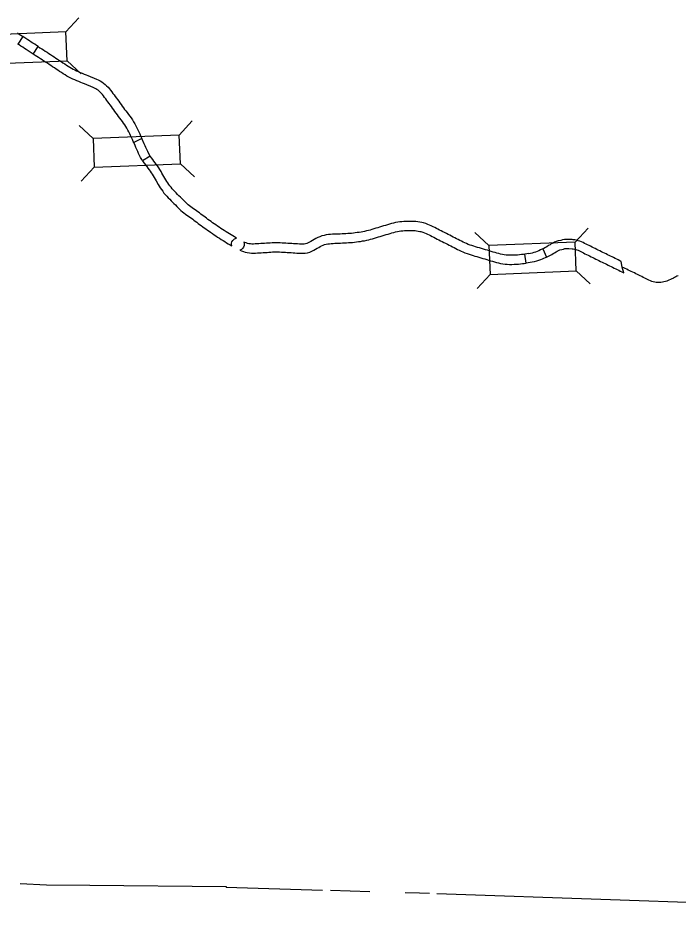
# Model space of a CAD drawing. Extents: x 77230 to 630905, y 790554 to 1662844.
# Drawn here: x 381211 to 399408, y 1373203 to 1397905 of the extents above; entities that cross this region are included whole.
import ezdxf

# ---------------------------------------------------------------- set-up
doc = ezdxf.new("R2010")
doc.units = 0
for name, color, linetype in [('Level 10', 7, 'Continuous'), ('Level 19', 7, 'Continuous'), ('Level 43', 7, 'Continuous')]:
    doc.layers.add(name, color=color, linetype=linetype)

msp = doc.modelspace()

# ---------------------------------------------------------------- linework, layer by layer
at = {"layer": 'Level 10'}
for p, q in [((381635, 1396905), (381635, 1396905)), ((381770, 1397115), (381770, 1397115)), ((385650, 1393003), (385650, 1393002)), ((390201, 1391953), (390201, 1391953)), ((390214, 1391704), (390214, 1391704)), ((395290, 1391407), (395290, 1391407)), ((395331, 1391160), (395331, 1391160))]:
    msp.add_line(p, q, dxfattribs=at)
for points in [[(381198, 1397491), (381244, 1397461), (381291, 1397431), (381338, 1397399), (381349, 1397392), (381211, 1397184)], [(381635, 1396904), (381489, 1397000), (381440, 1397032), (381392, 1397064), (381343, 1397096), (381295, 1397128), (381247, 1397159), (381211, 1397184)], [(381770, 1397115), (381722, 1397146), (381674, 1397178), (381626, 1397209), (381578, 1397241), (381529, 1397273), (381481, 1397304), (381349, 1397392)], [(384402, 1394471), (384390, 1394498), (384366, 1394551), (384341, 1394606), (384316, 1394661), (384292, 1394714), (384268, 1394765), (384243, 1394815), (384217, 1394862), (384188, 1394910), (384157, 1394957), (384125, 1395004), (384091, 1395050), (384056, 1395097), (384021, 1395144), (383986, 1395190), (383952, 1395236), (383918, 1395281), (383885, 1395327), (383852, 1395371), (383820, 1395416), (383787, 1395461), (383755, 1395505), (383724, 1395548), (383693, 1395591), (383661, 1395633), (383630, 1395675), (383599, 1395716), (383569, 1395756), (383540, 1395793), (383511, 1395826), (383482, 1395856), (383452, 1395884), (383420, 1395909), (383388, 1395932), (383354, 1395952), (383319, 1395970), (383281, 1395987), (383047, 1396084), (382995, 1396105), (382941, 1396127), (382888, 1396149), (382834, 1396172), (382780, 1396195), (382724, 1396220), (382669, 1396246), (382615, 1396275), (382563, 1396304), (382511, 1396333), (382460, 1396364), (382409, 1396397), (382360, 1396430), (382312, 1396462), (382265, 1396494), (382217, 1396526), (382168, 1396558), (382119, 1396590), (382071, 1396622), (382023, 1396654), (381975, 1396685), (381926, 1396717), (381878, 1396749), (381830, 1396780), (381782, 1396811), (381734, 1396842), (381684, 1396873), (381635, 1396904), (381770, 1397115)], [(381770, 1397115), (381818, 1397084), (381867, 1397053), (381917, 1397022), (381966, 1396990), (382015, 1396958), (382063, 1396926), (382111, 1396894), (382160, 1396863), (382209, 1396831), (382257, 1396798), (382305, 1396767), (382354, 1396735), (382403, 1396702), (382452, 1396669), (382500, 1396637), (382546, 1396606), (382592, 1396577), (382638, 1396549), (382686, 1396521), (382734, 1396494), (382781, 1396470), (382829, 1396446), (382879, 1396424), (382931, 1396402), (382984, 1396380), (383038, 1396358), (383090, 1396336), (383142, 1396315), (383380, 1396217), (383427, 1396195), (383477, 1396170), (383525, 1396141), (383571, 1396109), (383614, 1396073), (383656, 1396036), (383695, 1395995), (383733, 1395952), (383767, 1395909), (383798, 1395867), (383830, 1395825), (383862, 1395782), (383894, 1395739), (383926, 1395695), (383958, 1395652), (383990, 1395607), (384022, 1395563), (384054, 1395519), (384087, 1395474), (384119, 1395430), (384153, 1395385), (384186, 1395340), (384221, 1395294), (384256, 1395247), (384292, 1395199), (384329, 1395149), (384365, 1395097), (384400, 1395043), (384433, 1394988), (384465, 1394931), (384493, 1394874), (384519, 1394818), (384544, 1394764), (384569, 1394709), (384594, 1394654), (384618, 1394600), (384627, 1394581), (384402, 1394471)], [(384647, 1393966), (384623, 1394003), (384592, 1394059), (384565, 1394115), (384539, 1394171), (384514, 1394225), (384489, 1394280), (384464, 1394334), (384439, 1394389), (384402, 1394471)], [(384859, 1394098), (384814, 1394175), (384790, 1394224), (384765, 1394276), (384741, 1394329), (384716, 1394383), (384691, 1394438), (384627, 1394581)], [(384859, 1394098), (384647, 1393966), (384657, 1393950), (384691, 1393901), (384726, 1393853), (384760, 1393808), (384793, 1393765), (384825, 1393721), (384856, 1393679), (384885, 1393637), (384912, 1393595), (384938, 1393551), (384965, 1393504), (384993, 1393456), (385020, 1393410), (385073, 1393316), (385102, 1393267), (385133, 1393219), (385166, 1393171), (385201, 1393125), (385237, 1393079), (385275, 1393033), (385315, 1392989), (385354, 1392947), (385394, 1392905), (385434, 1392865), (385473, 1392826)], [(385650, 1393002), (385612, 1393041), (385573, 1393080), (385536, 1393119), (385499, 1393158), (385464, 1393197), (385431, 1393236), (385399, 1393276), (385370, 1393317), (385341, 1393357), (385315, 1393399), (385289, 1393442), (385236, 1393535), (385209, 1393582), (385182, 1393628), (385155, 1393676), (385125, 1393726), (385094, 1393776), (385060, 1393824), (385026, 1393870), (384993, 1393915), (384959, 1393960), (384926, 1394003), (384895, 1394046), (384866, 1394088), (384859, 1394098)], [(387104, 1391625), (387099, 1391669), (387102, 1391700), (387110, 1391729), (387136, 1391773), (387152, 1391791), (387177, 1391813), (387205, 1391829), (387235, 1391837), (387185, 1391867), (387139, 1391895), (387093, 1391923), (387047, 1391951), (386999, 1391981), (386949, 1392012), (386900, 1392042), (386852, 1392073), (386805, 1392105), (386759, 1392135), (386714, 1392166), (386668, 1392199), (386620, 1392233), (386578, 1392260), (386537, 1392290), (386493, 1392322), (386450, 1392352), (386409, 1392382), (386370, 1392411), (386331, 1392440), (386293, 1392469), (386254, 1392500), (386216, 1392529), (386174, 1392561), (386135, 1392588), (386094, 1392617), (386054, 1392644), (386016, 1392671), (385977, 1392698), (385941, 1392726), (385906, 1392754), (385871, 1392785), (385836, 1392818), (385801, 1392852), (385764, 1392888), (385727, 1392926), (385689, 1392964), (385650, 1393003)], [(385473, 1392826), (385512, 1392787), (385550, 1392749), (385588, 1392711), (385626, 1392674), (385664, 1392637), (385703, 1392600), (385744, 1392564), (385787, 1392529), (385829, 1392497), (385871, 1392467), (385912, 1392438), (385952, 1392411), (385992, 1392383), (386028, 1392358), (386064, 1392331), (386101, 1392302), (386140, 1392272), (386180, 1392241), (386220, 1392210), (386262, 1392179), (386305, 1392149), (386347, 1392119), (386390, 1392087), (386437, 1392054), (386479, 1392026), (386523, 1391995), (386571, 1391961), (386619, 1391928), (386666, 1391896), (386716, 1391864), (386767, 1391831), (386817, 1391800), (386866, 1391769), (386916, 1391738), (386963, 1391709), (387010, 1391681), (387057, 1391652), (387104, 1391625)], [(395188, 1391392), (395143, 1391387), (395089, 1391382), (395034, 1391376), (394982, 1391370), (394930, 1391367), (394876, 1391364), (394821, 1391362), (394770, 1391362), (394716, 1391365), (394665, 1391368), (394616, 1391375), (394564, 1391385), (394514, 1391396), (394464, 1391408), (394413, 1391422), (394362, 1391437), (394310, 1391452), (394258, 1391468), (394205, 1391484), (394152, 1391500), (394098, 1391517), (394044, 1391533), (393989, 1391549), (393935, 1391565), (393881, 1391581), (393827, 1391597), (393774, 1391613), (393723, 1391629), (393673, 1391645), (393625, 1391663), (393577, 1391683), (393531, 1391703), (393485, 1391725), (393439, 1391749), (393392, 1391772), (393347, 1391796), (393301, 1391819), (393254, 1391843), (393208, 1391866), (393162, 1391890), (393116, 1391914), (393069, 1391939), (393021, 1391963), (392973, 1391988), (392925, 1392012), (392878, 1392035), (392833, 1392057), (392789, 1392080), (392745, 1392103), (392701, 1392126), (392654, 1392149), (392606, 1392172), (392557, 1392193), (392510, 1392211), (392456, 1392234), (392386, 1392254), (392346, 1392265), (392292, 1392276), (392233, 1392287), (392175, 1392292), (392124, 1392294), (392072, 1392297), (392016, 1392298), (391960, 1392297), (391906, 1392295), (391851, 1392292), (391795, 1392287), (391738, 1392281), (391679, 1392273), (391620, 1392262), (391563, 1392249), (391507, 1392234), (391452, 1392219), (391397, 1392203), (391343, 1392187), (391289, 1392170), (391235, 1392154), (391182, 1392138), (391131, 1392122), (391074, 1392107), (391022, 1392089), (390970, 1392075), (390920, 1392059), (390870, 1392047), (390817, 1392033), (390766, 1392020), (390720, 1392010), (390669, 1392002), (390617, 1391993), (390563, 1391986), (390511, 1391977), (390462, 1391972), (390409, 1391967), (390357, 1391963), (390305, 1391959), (390253, 1391956), (390201, 1391953)], [(390213, 1391704), (390268, 1391706), (390322, 1391710), (390376, 1391713), (390432, 1391718), (390487, 1391723), (390545, 1391730), (390599, 1391739), (390654, 1391746), (390709, 1391756), (390765, 1391764), (390824, 1391777), (390879, 1391791), (390931, 1391805), (390988, 1391818), (391040, 1391835), (391095, 1391850), (391146, 1391868), (391199, 1391881), (391255, 1391898), (391308, 1391914), (391362, 1391931), (391415, 1391947), (391468, 1391963), (391520, 1391979), (391572, 1391993), (391622, 1392006), (391671, 1392017), (391720, 1392026), (391769, 1392033), (391818, 1392038), (391868, 1392042), (391918, 1392045), (391968, 1392047), (392014, 1392048), (392062, 1392047), (392112, 1392044), (392159, 1392042), (392200, 1392039), (392244, 1392031), (392289, 1392021), (392318, 1392014), (392373, 1391997), (392417, 1391979), (392462, 1391962), (392504, 1391944), (392544, 1391924), (392586, 1391903), (392630, 1391881), (392674, 1391858), (392721, 1391833), (392769, 1391810), (392814, 1391788), (392860, 1391765), (392906, 1391741), (392953, 1391717), (393000, 1391692), (393048, 1391668), (393094, 1391644), (393141, 1391620), (393187, 1391597), (393232, 1391573), (393279, 1391549), (393326, 1391525), (393375, 1391501), (393426, 1391476), (393479, 1391453), (393534, 1391430), (393590, 1391410), (393646, 1391390), (393702, 1391374), (393755, 1391358), (393809, 1391341), (393864, 1391325), (393919, 1391309), (393973, 1391293), (394026, 1391277), (394079, 1391261), (394132, 1391245), (394185, 1391229), (394238, 1391213), (394291, 1391197), (394345, 1391182), (394400, 1391166), (394457, 1391152), (394515, 1391140), (394575, 1391128), (394639, 1391119), (394701, 1391115), (394763, 1391112), (394826, 1391112), (394886, 1391114), (394945, 1391117), (395005, 1391121), (395061, 1391128), (395115, 1391133), (395168, 1391139), (395221, 1391144), (395188, 1391392)], [(387442, 1391724), (387449, 1391684), (387447, 1391634), (387430, 1391587), (387404, 1391549), (387371, 1391520), (387329, 1391500), (387374, 1391481), (387426, 1391463), (387479, 1391447), (387534, 1391436), (387591, 1391428), (387648, 1391424), (387705, 1391423), (387760, 1391424), (387813, 1391428), (387865, 1391431), (387918, 1391433), (387970, 1391437), (388024, 1391439), (388078, 1391443), (388130, 1391447), (388184, 1391450), (388232, 1391455), (388278, 1391457), (388327, 1391457), (388375, 1391456), (388425, 1391453), (388478, 1391449), (388534, 1391446), (388584, 1391445), (388635, 1391442), (388689, 1391438), (388743, 1391435), (388796, 1391432), (388848, 1391429), (388901, 1391425), (388955, 1391422), (389010, 1391419), (389070, 1391418), (389133, 1391423), (389196, 1391434), (389257, 1391452), (389313, 1391475), (389366, 1391501), (389413, 1391528), (389458, 1391554), (389502, 1391581), (389543, 1391604), (389583, 1391624), (389622, 1391640), (389666, 1391655), (389709, 1391667), (389753, 1391676), (389798, 1391682), (389847, 1391687), (389898, 1391690), (389948, 1391693), (389999, 1391695), (390052, 1391697), (390107, 1391698), (390161, 1391701), (390213, 1391704)], [(390202, 1391953), (390148, 1391951), (390097, 1391948), (390045, 1391947), (389991, 1391945), (389936, 1391943), (389881, 1391940), (389827, 1391936), (389771, 1391931), (389711, 1391923), (389650, 1391910), (389592, 1391894), (389536, 1391874), (389479, 1391852), (389425, 1391824), (389376, 1391797), (389331, 1391769), (389288, 1391745), (389248, 1391722), (389211, 1391703), (389174, 1391689), (389138, 1391678), (389101, 1391671), (389062, 1391668), (389018, 1391669), (388968, 1391671), (388918, 1391674), (388865, 1391678), (388811, 1391682), (388758, 1391685), (388705, 1391688), (388651, 1391691), (388595, 1391695), (388542, 1391696), (388494, 1391699), (388441, 1391703), (388384, 1391706), (388328, 1391707), (388273, 1391707), (388215, 1391704), (388163, 1391699), (388113, 1391696), (388061, 1391693), (388009, 1391689), (387957, 1391686), (387904, 1391683), (387851, 1391680), (387798, 1391677), (387749, 1391674), (387703, 1391673), (387659, 1391673), (387618, 1391676), (387578, 1391682), (387539, 1391690), (387502, 1391701), (387465, 1391714), (387439, 1391725)], [(397837, 1391194), (397800, 1391213), (397758, 1391234), (397716, 1391255), (397674, 1391276), (397632, 1391297), (397589, 1391318), (397547, 1391339), (397505, 1391359), (397463, 1391379), (397421, 1391399), (397379, 1391420), (397337, 1391440), (397294, 1391461), (397252, 1391482), (397209, 1391503), (397167, 1391524), (397124, 1391545), (397081, 1391567), (397038, 1391588), (396997, 1391609), (396955, 1391629), (396914, 1391650), (396873, 1391671), (396832, 1391691), (396790, 1391711), (396747, 1391730), (396701, 1391748), (396654, 1391763), (396607, 1391775), (396561, 1391784), (396514, 1391791), (396487, 1391793), (396360, 1391801), (396333, 1391801), (396280, 1391799), (396223, 1391789), (396178, 1391774), (396106, 1391762), (396048, 1391740), (396005, 1391721), (395961, 1391699), (395914, 1391674), (395879, 1391650), (395834, 1391629), (395786, 1391595), (395750, 1391573), (395708, 1391551), (395680, 1391538), (395784, 1391311)], [(395680, 1391538), (395617, 1391509), (395570, 1391488), (395523, 1391470), (395476, 1391452), (395429, 1391438), (395384, 1391425), (395338, 1391415), (395289, 1391406)], [(395784, 1391311), (395820, 1391328), (395871, 1391355), (395924, 1391386), (395961, 1391412), (396002, 1391432), (396044, 1391460), (396076, 1391477), (396110, 1391494), (396144, 1391508), (396201, 1391520), (396253, 1391535), (396285, 1391546), (396308, 1391550), (396339, 1391551), (396393, 1391551), (396485, 1391543), (396518, 1391538), (396552, 1391531), (396585, 1391523), (396617, 1391512), (396651, 1391499), (396686, 1391484), (396724, 1391466), (396762, 1391447), (396801, 1391427), (396842, 1391406), (396885, 1391385), (396927, 1391364), (396970, 1391343), (397012, 1391322), (397055, 1391300), (397098, 1391279), (397141, 1391258), (397184, 1391237), (397227, 1391216), (397270, 1391195), (397313, 1391174), (397355, 1391154), (397397, 1391134), (397438, 1391114), (397479, 1391094), (397520, 1391073), (397562, 1391053), (397603, 1391032), (397646, 1391010), (397688, 1390989), (397730, 1390968), (397771, 1390948), (397812, 1390927), (397853, 1390906), (397912, 1390876), (397870, 1391038), (397837, 1391194)], [(395291, 1391407), (395188, 1391392)], [(395784, 1391311), (395666, 1391258), (395612, 1391236), (395557, 1391216), (395501, 1391198), (395444, 1391182), (395387, 1391170), (395332, 1391160)], [(395330, 1391160), (395278, 1391151), (395221, 1391144)], [(399408, 1390798), (399376, 1390783), (399344, 1390767), (399313, 1390752), (399282, 1390736), (399213, 1390707), (399136, 1390671), (399097, 1390653), (399057, 1390638), (399016, 1390626), (398974, 1390617), (398932, 1390613), (398890, 1390611), (398849, 1390612), (398807, 1390614), (398765, 1390619), (398725, 1390628), (398685, 1390641), (398645, 1390656), (398606, 1390674), (398567, 1390693), (398527, 1390712), (398487, 1390733), (398447, 1390754), (398407, 1390774), (398366, 1390795), (398326, 1390815), (398285, 1390835), (398243, 1390855), (398202, 1390874), (398160, 1390894), (398118, 1390915), (398076, 1390935), (398034, 1390955), (397993, 1390976), (397951, 1390997), (397910, 1391018), (397870, 1391038)]]:
    msp.add_lwpolyline(points, dxfattribs=at)
at = {"layer": 'Level 19'}
for p, q in [((382536, 1397517), (382894, 1397905)), ((382567, 1396726), (382955, 1396367)), ((383285, 1394583), (382897, 1394942)), ((385659, 1394677), (386017, 1395065)), ((383316, 1393792), (382958, 1393404)), ((385690, 1393886), (386078, 1393528)), ((394193, 1391628), (393805, 1391986)), ((396567, 1391722), (396925, 1392110)), ((394224, 1390837), (393866, 1390449)), ((396598, 1390930), (396986, 1390572))]:
    msp.add_line(p, q, dxfattribs=at)
for points in [[(380193, 1396632), (382567, 1396726), (382536, 1397517), (380162, 1397423)], [(383316, 1393792), (385690, 1393886), (385659, 1394677), (383285, 1394583)], [(394224, 1390837), (396598, 1390930), (396567, 1391722), (394193, 1391628)]]:
    msp.add_lwpolyline(points, close=True, dxfattribs=at)
at = {"layer": 'Level 43'}
for points in [[(381270, 1374044), (382001, 1374013), (383197, 1374003), (386949, 1373959)], [(386949, 1373959), (386949, 1373934)], [(389607, 1373857), (386949, 1373934)], [(390910, 1373819), (389829, 1373851)], [(392552, 1373770), (392279, 1373780), (391886, 1373791)], [(409113, 1373203), (408573, 1373209), (408092, 1373224), (402815, 1373410), (397542, 1373594), (392759, 1373763)]]:
    msp.add_lwpolyline(points, dxfattribs=at)

doc.saveas('drawing.dxf')
